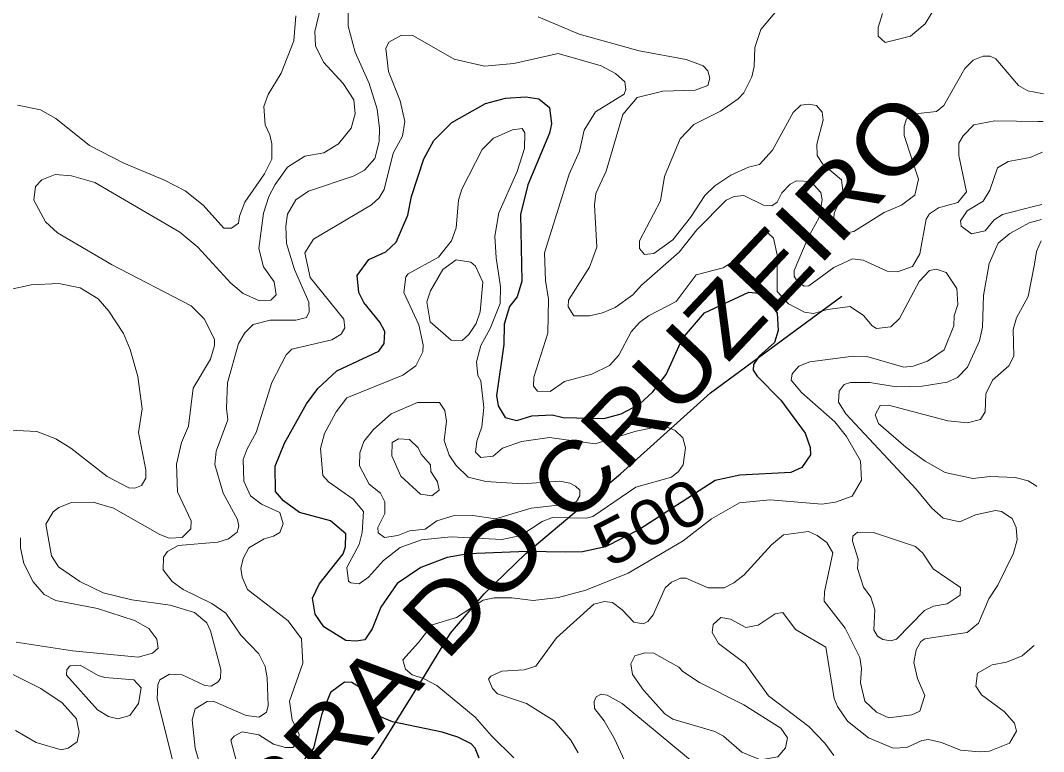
# Model space of a CAD drawing. Extents: x 763.2 to 816.8, y 7896.5 to 7952.7.
# Drawn here: x 812.873 to 816.505, y 7931.931 to 7934.526 of the extents above; entities that cross this region are included whole.
import ezdxf
from ezdxf.enums import TextEntityAlignment as Align

# ---------------------------------------------------------------- set-up
doc = ezdxf.new("R2010")
doc.units = 0
doc.header["$LTSCALE"] = 0.064
for name, color, linetype, lineweight in [('1', 7, 'Continuous', 25), ('2', 7, 'Continuous', 13), ('26', 7, 'Continuous', 25)]:
    doc.layers.add(name, color=color, linetype=linetype, lineweight=lineweight)
doc.layers.add('61', color=7, linetype='Continuous')

msp = doc.modelspace()

# ---------------------------------------------------------------- linework, layer by layer
at = {"layer": '1'}
msp.add_lwpolyline([(815.2231, 7933.3971), (815.3006, 7933.4874), (815.4578, 7933.5609), (815.4938, 7933.5577), (815.5147, 7933.5481), (815.5592, 7933.487), (815.5627, 7933.4248), (815.5497, 7933.3826), (815.495, 7933.3337), (815.4744, 7933.3047), (815.4743, 7933.285), (815.4879, 7933.263), (815.5715, 7933.1775), (815.6583, 7933.0608), (815.6761, 7933.0105), (815.6776, 7932.9843), (815.6464, 7932.9385), (815.6071, 7932.9216), (815.4265, 7932.9121), (815.3383, 7932.8924), (815.0673, 7932.7177), (814.9493, 7932.6575), (814.8679, 7932.6399), (814.8063, 7932.6379), (814.6709, 7932.6408), (814.4625, 7932.6326), (814.388, 7932.6199), (814.2935, 7932.5845), (814.2099, 7932.5268), (814.1524, 7932.4437), (814.1214, 7932.3664), (814.0953, 7932.3273), (814.0648, 7932.3221), (814.028, 7932.3254), (813.9493, 7932.3733), (813.9192, 7932.4179), (813.9098, 7932.4747), (813.9335, 7932.5253), (814.0185, 7932.6324), (814.0264, 7932.6572), (814.0279, 7932.7035), (813.9728, 7932.7494), (813.8629, 7932.7793), (813.8066, 7932.821), (813.7782, 7932.8536), (813.7766, 7932.9438), (813.8102, 7933.0254), (813.8877, 7933.1654), (813.9281, 7933.2196), (813.9956, 7933.2821), (814.1444, 7933.3525), (814.1633, 7933.379), (814.1656, 7933.4212), (814.1488, 7933.4547), (814.0915, 7933.5251), (814.0737, 7933.5598), (814.0675, 7933.6201), (814.1098, 7933.6771), (814.1692, 7933.7041), (814.2067, 7933.7389), (814.2478, 7933.8348), (814.2611, 7933.9006), (814.3047, 7934.0343), (814.3402, 7934.1001), (814.4037, 7934.1637), (814.5236, 7934.2312), (814.594, 7934.2497), (814.6663, 7934.2545), (814.7125, 7934.248), (814.7502, 7934.2172), (814.7574, 7934.1594), (814.7508, 7934.1258), (814.6743, 7933.9424), (814.6483, 7933.8372), (814.6522, 7933.6007), (814.6362, 7933.5443), (814.6091, 7933.5101), (814.59, 7933.4477), (814.5882, 7933.3754), (814.5622, 7933.1946), (814.5689, 7933.158), (814.5932, 7933.1163), (814.6345, 7933.106), (814.6885, 7933.1222), (814.7601, 7933.1255), (814.7987, 7933.1168), (814.9431, 7933.1133), (815.0057, 7933.1296), (815.0698, 7933.1634), (815.1174, 7933.2078), (815.1654, 7933.2693)], close=True, dxfattribs=at)
msp.add_lwpolyline([(814.5007, 7931.9068), (814.4863, 7931.9422), (814.4726, 7931.9576), (814.4256, 7931.9817), (814.3699, 7931.9991), (814.193, 7932.0365), (814.1224, 7932.0656), (814.0835, 7932.1541), (814.0496, 7932.1753), (814.0235, 7932.1766), (813.9728, 7932.1399), (813.9411, 7932.0614), (813.913, 7931.9431), (813.8487, 7931.8651)], dxfattribs=at)
at = {"layer": '2'}
for points in [[(815.6318, 7934.6514), (815.5008, 7934.4935), (815.4796, 7934.4303), (815.4773, 7934.3621), (815.4692, 7934.326), (815.4406, 7934.2693), (815.4203, 7934.2471), (815.3579, 7934.2042), (815.2635, 7934.157), (815.2142, 7934.106), (815.1592, 7933.9716), (815.1446, 7933.886), (815.07, 7933.7435), (815.07, 7933.7163), (815.0884, 7933.6953), (815.1214, 7933.6982), (815.1887, 7933.7475), (815.2515, 7933.8268), (815.3027, 7933.904), (815.3371, 7933.9385), (815.3941, 7933.9771), (815.4571, 7934.0045), (815.4966, 7934.0146), (815.5427, 7934.0651), (815.6153, 7934.1988), (815.6435, 7934.2249), (815.6702, 7934.2284), (815.6981, 7934.2235), (815.7186, 7934.2003), (815.722, 7934.1714), (815.6996, 7934.0867), (815.701, 7934.047), (815.7212, 7934.0157), (815.7871, 7933.9595), (815.7927, 7933.9113), (815.7619, 7933.8421), (815.7587, 7933.806), (815.7643, 7933.7792), (815.7869, 7933.7684), (815.8311, 7933.7766), (815.9392, 7933.8437), (816, 7933.8703), (816.0478, 7933.9054), (816.0608, 7933.9622), (816.01, 7934.1176), (816.0097, 7934.1498), (816.0177, 7934.1762), (816.0591, 7934.1952), (816.1242, 7934.2022), (816.1506, 7934.2234), (816.225, 7934.3552), (816.2552, 7934.3853), (816.2899, 7934.3992), (816.3149, 7934.399), (816.3351, 7934.3892), (816.4153, 7934.2944), (816.4484, 7934.2755), (816.498, 7934.2662), (816.5046, 7934.265)], [(814.0345, 7934.6026), (814.0365, 7934.5055), (814.0604, 7934.4136), (814.11, 7934.3023), (814.1395, 7934.2109), (814.1477, 7934.1419), (814.1462, 7934.0959), (814.1303, 7934.036), (814.0945, 7933.9943), (814.0574, 7933.9738), (813.8951, 7933.9201), (813.8503, 7933.8892), (813.8211, 7933.8385), (813.8143, 7933.7954), (813.8176, 7933.7337), (813.8452, 7933.6423), (813.8964, 7933.5259), (813.898, 7933.4918), (813.8883, 7933.4714), (813.8497, 7933.4625)], [(813.8501, 7934.542), (813.8437, 7934.4539), (813.798, 7934.3391), (813.7522, 7934.2634), (813.7363, 7934.22), (813.741, 7934.1554), (813.7578, 7934.1195), (813.7645, 7934.0875), (813.7648, 7934.0329), (813.7389, 7933.9808), (813.669, 7933.8803), (813.6498, 7933.8316), (813.6466, 7933.8068), (813.6218, 7933.7881), (813.5948, 7933.789), (813.5216, 7933.8697), (813.457, 7933.9209), (813.3836, 7933.9587), (813.2391, 7934.0197), (813.1175, 7934.0821), (812.9986, 7934.1782), (812.9438, 7934.2084), (812.8624, 7934.2249)], [(813.0839, 7932.5343), (813.0077, 7932.5864), (812.9826, 7932.6251), (812.9632, 7932.7375), (812.989, 7932.7816), (813.0086, 7932.7967), (813.0543, 7932.8148), (813.1304, 7932.8165), (813.2029, 7932.7952), (813.3672, 7932.7016), (813.4001, 7932.6885), (813.4463, 7932.6905), (813.4779, 7932.7218), (813.4787, 7932.7501), (813.43, 7932.8521), (813.4264, 7932.9514), (813.4447, 7933.0274), (813.469, 7933.0862), (813.4854, 7933.2202), (813.5469, 7933.3241), (813.5609, 7933.3715), (813.5611, 7933.3951), (813.5245, 7933.4671), (813.4784, 7933.5127), (813.1958, 7933.66), (813.0046, 7933.7725), (812.9613, 7933.8109), (812.9204, 7933.8882), (812.9255, 7933.9359), (812.9482, 7933.9603), (812.9963, 7933.9785), (813.0539, 7933.9748), (813.1365, 7933.9508), (813.4383, 7933.7739), (813.5019, 7933.7205), (813.6198, 7933.5929), (813.6631, 7933.5562), (813.7216, 7933.5301), (813.7609, 7933.5331), (813.7806, 7933.5518), (813.7732, 7933.5982), (813.7356, 7933.6509), (813.7191, 7933.7166), (813.7352, 7933.8415), (813.7548, 7933.9007), (813.7767, 7933.9438), (813.8202, 7934.0056), (813.8826, 7934.0439), (813.9496, 7934.0562), (814.002, 7934.0874), (814.0469, 7934.1433), (814.0607, 7934.1945), (814.0567, 7934.2438), (814.0177, 7934.3025), (813.949, 7934.3779), (813.9199, 7934.4362), (813.9171, 7934.4871), (813.9392, 7934.5758)], [(815.9325, 7934.5504), (815.9181, 7934.5002), (815.9179, 7934.4695), (815.9418, 7934.4471), (816.0329, 7934.4701), (816.0849, 7934.5138), (816.1116, 7934.5591)], [(816.5029, 7934.1668), (816.4861, 7934.167), (816.3313, 7934.1691), (816.2577, 7934.155), (816.2197, 7934.1162), (816.204, 7934.09), (816.2038, 7934.0467), (816.2313, 7933.9173), (816.2002, 7933.8801), (816.1322, 7933.8603), (816.0994, 7933.839), (816.0878, 7933.82), (816.0655, 7933.6976), (816.0394, 7933.6522), (815.9861, 7933.6334), (815.9497, 7933.6362), (815.8638, 7933.6749), (815.8259, 7933.6793), (815.7607, 7933.6485), (815.671, 7933.5844), (815.6546, 7933.5829), (815.6323, 7933.5958), (815.619, 7933.6187), (815.619, 7933.638), (815.6691, 7933.7552), (815.7076, 7933.8264), (815.7188, 7933.8896), (815.7142, 7933.9154), (815.6784, 7933.9539), (815.628, 7933.9571), (815.6053, 7933.9449), (815.5758, 7933.9134), (815.5587, 7933.8811), (815.5397, 7933.8672), (815.5102, 7933.8702), (815.4405, 7933.9044), (815.4058, 7933.9011), (815.3783, 7933.8877), (815.2737, 7933.7829), (815.2106, 7933.7035), (815.0775, 7933.5867), (815.0469, 7933.5518), (814.9843, 7933.5069), (814.939, 7933.4874), (814.893, 7933.4773), (814.8373, 7933.4768), (814.8174, 7933.5087), (814.8185, 7933.533), (814.893, 7933.6502), (814.9186, 7933.7213), (814.9106, 7933.8711), (814.9155, 7933.9111), (814.9519, 7933.9914), (815.0108, 7934.1921), (815.0624, 7934.2528), (815.1525, 7934.2743), (815.2677, 7934.278), (815.3129, 7934.2949), (815.3197, 7934.3207), (815.3128, 7934.3465), (815.2958, 7934.3649), (815.2354, 7934.3872), (815.0692, 7934.4176), (814.8566, 7934.477), (814.7108, 7934.5391)], [(813.7373, 7932.6861), (813.7709, 7932.6948), (813.7939, 7932.708), (813.8057, 7932.7388), (813.7931, 7932.7794), (813.7283, 7932.8087), (813.6896, 7932.8381), (813.6654, 7932.8899), (813.6631, 7932.9671), (813.6769, 7933.0052), (813.7095, 7933.0629), (813.765, 7933.2406), (813.8159, 7933.3392), (813.8358, 7933.3588), (813.978, 7933.3916), (814.0106, 7933.4125), (814.0245, 7933.4351), (814.0208, 7933.4659), (813.9007, 7933.6135), (813.8821, 7933.7014), (813.9129, 7933.7499), (814.1193, 7933.8714), (814.1457, 7933.896), (814.164, 7933.9261), (814.1958, 7934.0551), (814.2284, 7934.1156), (814.2366, 7934.1669), (814.2203, 7934.2403), (814.1791, 7934.3451), (814.1693, 7934.4258), (814.1799, 7934.4488), (814.2258, 7934.4731), (814.2652, 7934.4727), (814.4118, 7934.388), (814.5203, 7934.3632), (814.6242, 7934.3732), (814.7821, 7934.4089), (814.9337, 7934.3653), (814.9849, 7934.338), (815.018, 7934.3079), (815.0221, 7934.2807), (815.0163, 7934.2642), (814.9137, 7934.2019), (814.8733, 7934.136), (814.8575, 7934.0617), (814.8202, 7933.9801), (814.7331, 7933.7008), (814.7363, 7933.6023), (814.7477, 7933.5364), (814.7444, 7933.4155), (814.6951, 7933.2597), (814.6938, 7933.2272), (814.7076, 7933.2095), (814.7528, 7933.209), (814.8043, 7933.2442), (814.9009, 7933.2698), (814.9635, 7933.3012), (814.9966, 7933.3372), (815.0412, 7933.4202), (815.0704, 7933.4531), (815.1021, 7933.4769), (815.2007, 7933.5279), (815.2716, 7933.623), (815.3669, 7933.6472), (815.4291, 7933.687), (815.5101, 7933.7699), (815.5265, 7933.7712), (815.5461, 7933.7532), (815.5594, 7933.6942), (815.5594, 7933.5633), (815.5991, 7933.5201), (815.6563, 7933.4902), (815.6884, 7933.4856), (815.7371, 7933.5001), (815.8183, 7933.5101), (815.8651, 7933.4789), (815.8968, 7933.4421), (815.912, 7933.4329), (815.962, 7933.4384), (815.9933, 7933.4675), (816.0626, 7933.5988), (816.0993, 7933.6383), (816.1249, 7933.643), (816.1591, 7933.6314), (816.1972, 7933.5746), (816.2004, 7933.5175), (816.1876, 7933.4773), (816.1857, 7933.4419), (816.1515, 7933.3561), (816.0926, 7933.3166), (816.0421, 7933.2981), (816.0092, 7933.295), (815.8778, 7933.3327), (815.8291, 7933.3341), (815.6746, 7933.3145)], [(816.5011, 7934.0586), (816.4849, 7934.0516), (816.4567, 7934.0394), (816.3787, 7934.0247), (816.3416, 7934.0024), (816.3136, 7933.9237), (816.2907, 7933.8838), (816.2329, 7933.8499), (816.2104, 7933.8144), (816.212, 7933.7951), (816.2483, 7933.7685), (816.2977, 7933.7787), (816.3292, 7933.8177), (816.3584, 7933.8371), (816.4684, 7933.8652), (816.498, 7933.8728)], [(815.9112, 7932.0701), (815.9555, 7932.0507), (816.0372, 7932.061), (816.0656, 7932.0742), (816.0836, 7932.1297), (816.0574, 7932.1895), (816.0447, 7932.2466), (816.0526, 7932.292), (816.0688, 7932.3214), (816.0828, 7932.3304), (816.2329, 7932.3537), (816.2736, 7932.3869), (816.3101, 7932.4734), (816.3418, 7932.5209), (816.3974, 7932.6352), (816.4108, 7932.6826), (816.4076, 7932.7263), (816.3938, 7932.7578), (816.3556, 7932.7833), (816.3345, 7932.7867), (816.2636, 7932.7707), (816.2073, 7932.7463), (816.1485, 7932.7592), (816.108, 7932.7941), (816.0526, 7932.8626), (815.8027, 7933.1299), (815.7771, 7933.1703), (815.7795, 7933.2096), (815.797, 7933.234), (815.8194, 7933.2406), (815.8875, 7933.2407), (815.981, 7933.2259), (816.0738, 7933.2275), (816.1628, 7933.2419), (816.1996, 7933.258), (816.2349, 7933.2949), (816.2777, 7933.3885), (816.2878, 7933.437), (816.2909, 7933.5496), (816.3119, 7933.6631), (816.3437, 7933.7355), (816.3854, 7933.7698), (816.4537, 7933.8074), (816.4849, 7933.8159), (816.4971, 7933.8192)], [(816.4958, 7933.7435), (816.4801, 7933.7051), (816.473, 7933.6607), (816.4502, 7933.5454), (816.4092, 7933.4702), (816.3968, 7933.4285), (816.3996, 7933.3336), (816.3813, 7933.2998), (816.3238, 7933.2487), (816.2992, 7933.201), (816.2975, 7933.1361), (816.2806, 7933.1095), (816.2342, 7933.0978), (816.165, 7933.1042), (815.954, 7933.16), (815.9243, 7933.1595), (815.9063, 7933.1257), (815.9188, 7933.0953), (816.016, 7933.011), (816.0849, 7932.9617), (816.1552, 7932.9216), (816.2532, 7932.9005), (816.3155, 7932.9069), (816.4043, 7932.9037), (816.4503, 7932.8921), (816.475, 7932.8759), (816.4812, 7932.8718)], [(812.7689, 7933.5571), (812.911, 7933.5873), (813.0089, 7933.5922), (813.0851, 7933.5771), (813.1486, 7933.538), (813.1864, 7933.4938), (813.238, 7933.4151), (813.2622, 7933.3583), (813.2893, 7933.2625), (813.3048, 7933.1469), (813.2919, 7933.0632), (813.318, 7932.9305), (813.3175, 7932.9008), (813.3025, 7932.8756), (813.2785, 7932.8661), (813.2576, 7932.8663), (813.1808, 7932.9073), (813.0516, 7933.0072), (812.9984, 7933.0412), (812.9307, 7933.0663), (812.836, 7933.0713)], [(813.8497, 7933.4625), (813.7591, 7933.4624), (813.6984, 7933.4468), (813.669, 7933.4167), (813.6467, 7933.3787), (813.6072, 7933.2399)], [(815.6746, 7933.3145), (815.6353, 7933.2981), (815.6123, 7933.2713), (815.6088, 7933.2495), (815.6456, 7933.2054), (815.764, 7933.1005)], [(813.6072, 7933.2399), (813.6039, 7933.1494), (813.6086, 7933.1085), (813.5679, 7932.9974), (813.5627, 7932.9493), (813.5918, 7932.8477), (813.643, 7932.7548), (813.648, 7932.7302), (813.6417, 7932.7089), (813.6108, 7932.6854), (813.5733, 7932.6742), (813.4329, 7932.662), (813.3942, 7932.641), (813.38, 7932.6203), (813.3793, 7932.5756), (813.4111, 7932.5345), (813.4502, 7932.5063), (813.552, 7932.4563), (813.6018, 7932.4224), (813.6544, 7932.3439), (813.7188, 7932.2775), (813.7414, 7932.2329), (813.7484, 7932.1928), (813.7518, 7932.0925), (813.7465, 7932.0708), (813.7198, 7932.0526), (813.674, 7932.059), (813.5571, 7932.1099), (813.5358, 7932.1088), (813.4927, 7932.082), (813.4823, 7932.0435), (813.4923, 7931.9432), (813.528, 7931.8214)], [(815.764, 7933.1005), (815.8056, 7933.0489), (815.8551, 7932.9622), (815.8586, 7932.8941), (815.8255, 7932.8368), (815.7657, 7932.8156), (815.7173, 7932.8084), (815.534, 7932.8248), (815.4253, 7932.8139), (815.3257, 7932.757), (815.2253, 7932.6783), (815.0304, 7932.5637), (814.8796, 7932.504), (814.7823, 7932.4778), (814.6933, 7932.4666), (814.6172, 7932.4765), (814.5539, 7932.4764), (814.5157, 7932.4681), (814.4204, 7932.4064), (814.3347, 7932.3803), (814.2857, 7932.3183), (814.2303, 7932.2568), (814.2399, 7932.2232), (814.2638, 7932.2036), (814.304, 7932.1904), (814.3506, 7932.1654), (814.4874, 7932.0529), (814.5445, 7931.9862), (814.6238, 7931.9082)], [(812.8723, 7932.6891), (812.8727, 7932.6544)], [(814.8527, 7931.9258), (814.8269, 7931.9713), (814.7678, 7932.0403), (814.6688, 7932.1017), (814.5667, 7932.1353), (814.548, 7932.1541), (814.5346, 7932.1873), (814.5429, 7932.1988), (814.581, 7932.2165), (814.6604, 7932.2204), (814.7026, 7932.2343), (814.7751, 7932.3345), (814.9078, 7932.4533), (814.9456, 7932.4632), (814.9743, 7932.4597), (815.0093, 7932.4335), (815.0504, 7932.3903), (815.0834, 7932.3846), (815.0994, 7932.3928), (815.1185, 7932.4164), (815.1609, 7932.5123), (815.1839, 7932.5318), (815.2159, 7932.5466), (815.235, 7932.5456), (815.3141, 7932.5114), (815.3705, 7932.5119), (815.4051, 7932.5291), (815.4423, 7932.5581), (815.5394, 7932.6649), (815.5816, 7932.6998), (815.67, 7932.7114), (815.7009, 7932.6981), (815.7349, 7932.6722), (815.7563, 7932.6365), (815.7272, 7932.4971), (815.7258, 7932.465), (815.7999, 7932.369)], [(812.8727, 7932.6544), (812.885, 7932.5977), (812.9173, 7932.5334), (812.9567, 7932.4877), (812.9985, 7932.4668), (813.1463, 7932.4388)], [(813.6782, 7932.5064), (813.6601, 7932.5498), (813.6551, 7932.58), (813.6629, 7932.6155), (813.6834, 7932.6539), (813.7373, 7932.6861)], [(813.5342, 7932.3878), (813.49, 7932.4245), (813.4045, 7932.4506), (813.2676, 7932.4694), (813.1667, 7932.4945), (813.0839, 7932.5343)], [(813.6511, 7931.8492), (813.6193, 7931.9711), (813.6317, 7931.9859), (813.6597, 7932.0012), (813.7183, 7931.99), (813.7709, 7931.9575), (813.8133, 7931.9453), (813.8398, 7931.9457), (813.8587, 7931.9649), (813.8616, 7931.9914), (813.8375, 7932.0436), (813.8274, 7932.1093), (813.8748, 7932.2441), (813.8703, 7932.3306), (813.8229, 7932.3953), (813.6782, 7932.5064)], [(813.1463, 7932.4388), (813.2779, 7932.3961), (813.3281, 7932.3675), (813.3573, 7932.3293), (813.362, 7932.298), (813.3415, 7932.2798), (813.2907, 7932.2662), (813.0571, 7932.2888), (812.8579, 7932.3186)], [(816.4717, 7932.3074), (816.4644, 7932.3011), (816.4286, 7932.27), (816.3735, 7932.2486), (816.3222, 7932.2381), (816.2701, 7932.2087), (816.2646, 7932.1632), (816.2839, 7932.1318), (816.3653, 7932.0732), (816.4016, 7932.0313), (816.4089, 7932.0027), (816.3837, 7931.9602), (816.3133, 7931.932), (816.2768, 7931.9292), (816.2097, 7931.9359), (816.1425, 7931.9627), (816.0967, 7931.9734), (816.0728, 7931.9703), (816.0197, 7931.9457), (815.9711, 7931.9424), (815.8838, 7931.9792), (815.8082, 7932.0388), (815.773, 7932.0908), (815.7619, 7932.1191), (815.7323, 7932.301), (815.6242, 7932.3645), (815.5785, 7932.4246), (815.5518, 7932.4198), (815.4921, 7932.3795), (815.4481, 7932.3715), (815.3928, 7932.401), (815.3589, 7932.4068), (815.3317, 7932.3815), (815.3281, 7932.3534), (815.3509, 7932.3139), (815.4456, 7932.2435), (815.5281, 7932.1281), (815.6713, 7932.0195), (815.7281, 7931.9609), (815.7596, 7931.9165)], [(813.4128, 7931.9018), (813.3575, 7932.1184), (813.3605, 7932.1671), (813.3672, 7932.1848), (813.4017, 7932.2052), (813.4467, 7932.2033), (813.527, 7932.1647), (813.5491, 7932.1625), (813.5747, 7932.178), (813.5826, 7932.191), (813.5838, 7932.2221), (813.5471, 7932.3587), (813.5342, 7932.3878)], [(815.7999, 7932.369), (815.8519, 7932.2644), (815.8585, 7932.225), (815.8554, 7932.1752), (815.8707, 7932.1096), (815.9112, 7932.0701)], [(812.7878, 7932.2328), (812.9445, 7932.1551), (813.0203, 7932.1033), (813.0711, 7932.0474), (813.0812, 7932), (813.0742, 7931.9656), (813.0423, 7931.9427), (813.0177, 7931.9374), (812.9282, 7931.9632), (812.8555, 7932.0053)], [(815.2645, 7931.8896), (815.0084, 7932.1009), (814.955, 7932.131), (814.9344, 7932.1343), (814.9161, 7932.1255), (814.9088, 7932.1085), (814.9107, 7932.0838), (814.9452, 7932.0403), (814.9817, 7931.9754), (815.0597, 7931.8065)]]:
    msp.add_lwpolyline(points, dxfattribs=at)
for points in [[(814.5838, 7933.0072), (814.6518, 7933.0316), (814.7504, 7933.0449), (814.9131, 7933.0234), (815.0541, 7933.0665), (815.1373, 7933.0845), (815.1717, 7933.0812), (815.1972, 7933.0706), (815.2243, 7933.0442), (815.234, 7933.0091), (815.2248, 7932.949), (815.209, 7932.9248), (815.1834, 7932.905), (815.0574, 7932.8696), (814.9043, 7932.765), (814.8817, 7932.7591), (814.7619, 7932.7616), (814.7242, 7932.7472), (814.6485, 7932.6981), (814.582, 7932.6833), (814.4013, 7932.6932), (814.2963, 7932.6819), (814.2208, 7932.6547), (814.162, 7932.6087), (814.1079, 7932.5499), (814.0752, 7932.5265), (814.0456, 7932.5292), (814.0371, 7932.5354), (814.0316, 7932.5836), (814.075, 7932.6658), (814.0854, 7932.7088), (814.0903, 7932.7827), (814.0536, 7932.8269), (813.9661, 7932.8886), (813.9458, 7932.9111), (813.9375, 7933.006), (813.9523, 7933.0598), (813.9937, 7933.1366), (814.0313, 7933.1861), (814.2302, 7933.2663), (814.276, 7933.2999), (814.3012, 7933.3496), (814.3023, 7933.3747), (814.2872, 7933.4451), (814.2336, 7933.56), (814.2412, 7933.6157), (814.2495, 7933.6259), (814.3565, 7933.6861), (814.4024, 7933.7436), (814.4189, 7933.7896), (814.4272, 7933.8874), (814.4401, 7933.927), (814.5112, 7934.0677), (814.5515, 7934.1075), (814.6196, 7934.1378), (814.6537, 7934.1428), (814.6637, 7934.1271), (814.662, 7934.0716), (814.6356, 7933.9894), (814.5708, 7933.8434), (814.5571, 7933.7599), (814.5613, 7933.6836), (814.5766, 7933.5805), (814.5751, 7933.5213), (814.5396, 7933.4326), (814.5073, 7933.3723), (814.4914, 7933.3144), (814.4964, 7933.266), (814.5073, 7933.2461), (814.5175, 7933.1519), (814.5109, 7933.0829), (814.4929, 7933.0329), (814.4884, 7932.9931), (814.507, 7932.9745), (814.5504, 7932.9797)], [(814.3276, 7933.4562), (814.3157, 7933.5273), (814.3284, 7933.5657), (814.372, 7933.6423), (814.4196, 7933.6759), (814.4715, 7933.6677), (814.4877, 7933.6535), (814.5141, 7933.5965), (814.5048, 7933.4918), (814.4904, 7933.4498), (814.4649, 7933.4116), (814.4411, 7933.3894), (814.4012, 7933.3913)], [(814.6551, 7932.8808), (814.7869, 7932.8906), (814.8232, 7932.8837), (814.8426, 7932.8725), (814.8586, 7932.8582), (814.8586, 7932.8387), (814.8464, 7932.8178), (814.8227, 7932.8102), (814.6852, 7932.7952), (814.5595, 7932.7562), (814.4782, 7932.7689), (814.4085, 7932.7671), (814.3507, 7932.7494), (814.3099, 7932.7206), (814.2536, 7932.7144), (814.2118, 7932.6973), (814.1648, 7932.6904), (814.1423, 7932.7071), (814.1412, 7932.7255), (814.1661, 7932.7754), (814.1659, 7932.8166), (814.1504, 7932.8483), (814.1107, 7932.8803), (814.0758, 7932.9449), (814.0772, 7932.9908), (814.0912, 7933.0311), (814.1259, 7933.0741), (814.1884, 7933.13), (814.2817, 7933.17), (814.36, 7933.1692), (814.3794, 7933.1414), (814.3846, 7933.104), (814.3765, 7933.0352), (814.3951, 7932.9829), (814.4197, 7932.9464), (814.4625, 7932.9052), (814.5249, 7932.8889)], [(814.2229, 7932.9088), (814.1909, 7932.9803), (814.1926, 7933.0283), (814.2147, 7933.0413), (814.2538, 7933.0385), (814.2842, 7933.0091), (814.2951, 7932.9865), (814.328, 7932.9487), (814.3299, 7932.925), (814.3537, 7932.8876), (814.3593, 7932.8589), (814.3325, 7932.8384), (814.293, 7932.8447)], [(815.9027, 7932.3628), (815.9062, 7932.4336), (815.8913, 7932.4784), (815.8653, 7932.5143), (815.8439, 7932.5799), (815.8469, 7932.6135), (815.8261, 7932.6779), (815.8279, 7932.6953), (815.8446, 7932.7097), (815.9008, 7932.7082), (816.0499, 7932.6584), (816.0764, 7932.6351), (816.1123, 7932.5796), (816.2101, 7932.5133), (816.2087, 7932.4858), (816.163, 7932.4546), (816.1145, 7932.4465), (816.0823, 7932.4319), (815.983, 7932.3299), (815.9627, 7932.3235), (815.9344, 7932.3286), (815.9146, 7932.3403)], [(815.4336, 7931.9291), (815.3689, 7931.985), (815.3373, 7932.0025), (815.1888, 7932.0457), (815.1596, 7932.0647), (815.0842, 7932.1483), (815.0455, 7932.2046), (815.04, 7932.2424), (815.0538, 7932.2707), (815.0896, 7932.2808), (815.1212, 7932.2805), (815.2099, 7932.2306), (815.224, 7932.2145), (815.2834, 7932.1756), (815.4411, 7932.0967), (815.5717, 7932.0137), (815.5952, 7931.979), (815.5883, 7931.9445), (815.5611, 7931.9116), (815.5, 7931.9013)], [(813.261, 7932.0588), (813.2911, 7932.1012), (813.301, 7932.1572), (813.2747, 7932.1855), (813.1727, 7932.1939), (813.149, 7932.2011), (813.0845, 7932.2378), (813.0496, 7932.235), (813.0374, 7932.222), (813.0356, 7932.202), (813.1458, 7932.0789), (813.1851, 7932.0548), (813.2179, 7932.0471)]]:
    msp.add_lwpolyline(points, close=True, dxfattribs=at)
at = {"layer": '26'}
msp.add_lwpolyline([(812.8205, 7931.0496), (813.1944, 7931.1252), (813.3994, 7931.1949), (813.5265, 7931.2687), (813.6741, 7931.3958), (813.9037, 7931.6131), (814.1415, 7931.9328), (814.3096, 7932.2034), (814.3998, 7932.351), (814.5187, 7932.4904), (814.6663, 7932.6339), (815.0025, 7932.9168), (815.3223, 7933.2038), (815.789, 7933.5477)], dxfattribs=at)

# ---------------------------------------------------------------- texts
at = {"layer": '26', "width": 1.15}
msp.add_text('SERRA DO CRUZEIRO', height=0.24, rotation=46.665, dxfattribs=at).set_placement((814.7973, 7932.6863), align=Align.CENTER)
at = {"layer": '61', "width": 1.15}
msp.add_text('500', height=0.16, rotation=26.954, dxfattribs=at).set_placement((815.144, 7932.6737), align=Align.CENTER)

doc.saveas('drawing.dxf')
